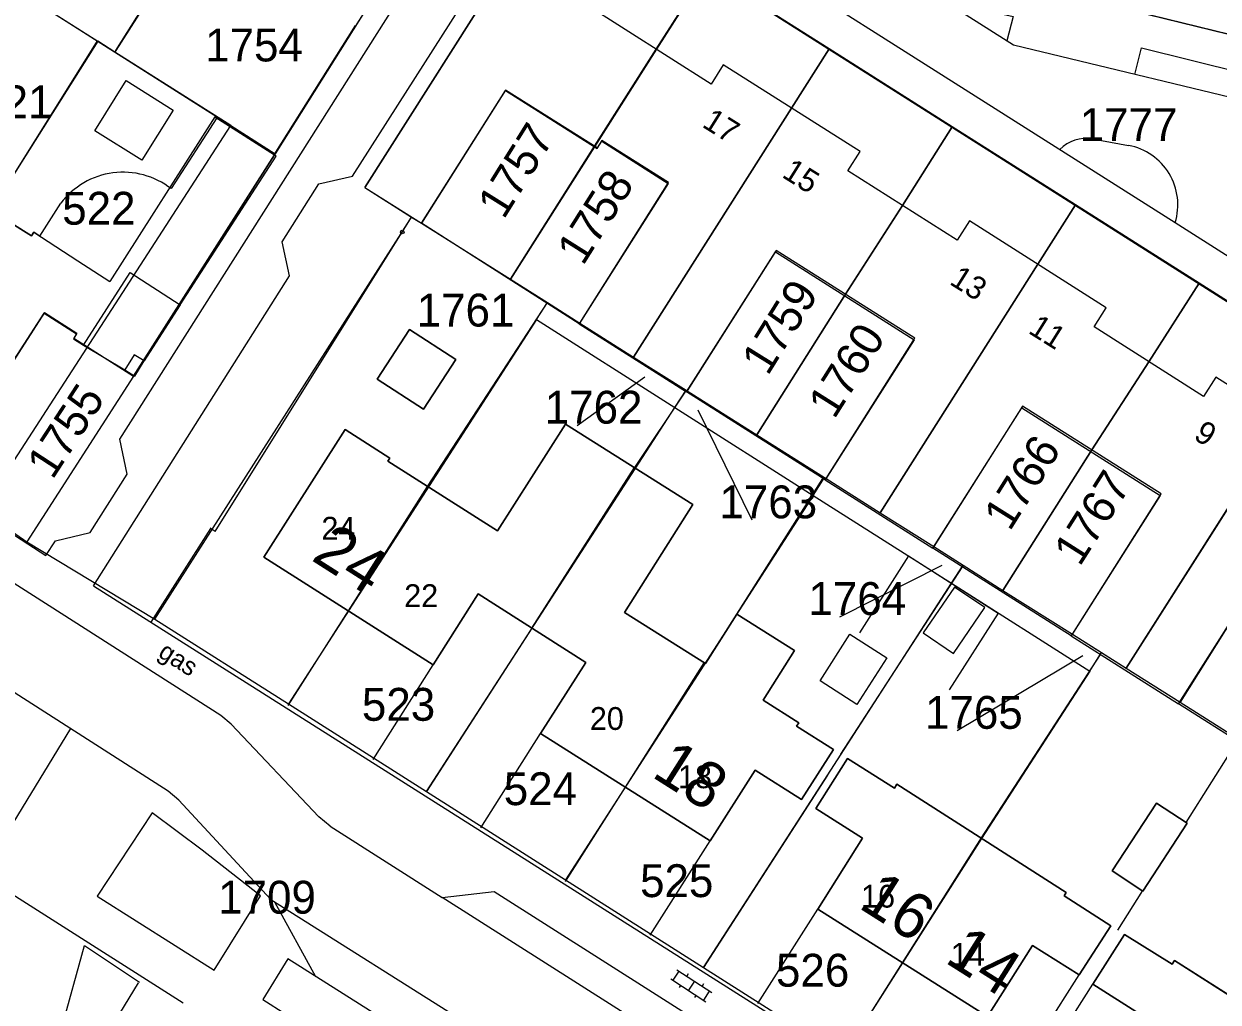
# Model space of a CAD drawing. Extents: x 148816 to 151297, y 399515 to 402500.
# Drawn here: x 149795.9 to 149861.3, y 400366.5 to 400420.2 of the extents above; entities that cross this region are included whole.
import ezdxf

# ---------------------------------------------------------------- set-up
doc = ezdxf.new("R2010")
doc.units = 0
for name, color, linetype in [('B01 Hoofdgebouw  [T] Norm', 7, 'Continuous'), ('B01 hoofgebouw', 7, 'Continuous'), ('B02 Bijgebouw  [D] Norm', 7, 'Continuous'), ('B02 Bijgebouw  [T] Norm', 7, 'Continuous'), ('B07 Tussenmuur  [D] Norm', 7, 'Continuous'), ('G01 perceelsgrens', 7, 'Continuous'), ('S02 Open verharding  Norm', 7, 'Continuous'), ('T04 Haag heg  [D] Gem', 7, 'Continuous'), ('V00 Kant verharding algemeen  [T] Norm', 7, 'Continuous'), ('V00 Kant verharding algemeen secundair  [T] Gem', 7, 'Continuous'), ('Z01 perceelnummer', 7, 'Continuous'), ('Z02 huisnummer', 7, 'Continuous'), ('Z02 Huisnummer  [Tekst] Norm', 7, 'Continuous'), ('Z19 Overige Tekst  [Tekst] Gem', 7, 'Continuous')]:
    doc.layers.add(name, color=color, linetype=linetype)

msp = doc.modelspace()

# ---------------------------------------------------------------- linework, layer by layer
at = {"layer": 'B01 Hoofdgebouw  [T] Norm'}
for p, q in [((149796.32, 400408.54), (149789.45, 400412.83)), ((149796.768, 400408.517), (149797.913, 400410.326)), ((149826.321, 400403.713), (149817.678, 400409.222)), ((149796.44, 400408.73), (149796.32, 400408.54)), ((149796.768, 400408.517), (149796.44, 400408.73)), ((149794.36, 400400.21), (149797.01, 400404.304)), ((149804.456, 400404.753), (149802.494, 400401.677)), ((149817.02, 400403.4), (149815.25, 400400.68)), ((149819.56, 400401.75), (149817.02, 400403.4)), ((149799.159, 400402.546), (149801.429, 400401.185)), ((149817.79, 400399.03), (149819.56, 400401.75)), ((149815.25, 400400.68), (149817.79, 400399.03)), ((149839.806, 400395.158), (149832.206, 400399.979)), ((149809.04, 400390.93), (149813.5, 400397.92)), ((149813.5, 400397.92), (149815.94, 400396.36)), ((149821.84, 400392.36), (149825.58, 400398.22)), ((149825.58, 400398.22), (149832.54, 400393.81)), ((149815.94, 400396.36), (149815.83, 400396.18)), ((149815.83, 400396.18), (149821.84, 400392.36)), ((149832.54, 400393.81), (149828.8, 400387.9)), ((149853.274, 400386.613), (149845.691, 400391.424)), ((149818.32, 400385.03), (149809.04, 400390.93)), ((149820.79, 400388.91), (149818.32, 400385.03)), ((149826.68, 400385.15), (149820.79, 400388.91)), ((149828.8, 400387.9), (149833.24, 400385.09)), ((149833.24, 400385.09), (149834.96, 400387.81)), ((149834.96, 400387.81), (149838.12, 400385.81)), ((149838.12, 400385.81), (149836.4, 400383.09)), ((149824.21, 400381.27), (149826.68, 400385.15)), ((149836.4, 400383.09), (149838.35, 400381.85)), ((149866.75, 400378.063), (149859.159, 400382.879)), ((149838.35, 400381.85), (149838.23, 400381.67)), ((149838.23, 400381.67), (149840.26, 400380.38)), ((149833.49, 400375.38), (149824.21, 400381.27)), ((149840.26, 400380.38), (149838.51, 400377.64)), ((149839.29, 400377.15), (149841.02, 400379.89)), ((149841.02, 400379.89), (149843.59, 400378.27)), ((149835.96, 400379.26), (149833.49, 400375.38)), ((149838.51, 400377.64), (149835.96, 400379.26)), ((149843.59, 400378.27), (149843.72, 400378.48)), ((149843.72, 400378.48), (149853.01, 400372.54)), ((149855.53, 400373.73), (149857.95, 400377.44)), ((149857.95, 400377.44), (149859.63, 400376.34)), ((149841.85, 400375.53), (149839.29, 400377.15)), ((149859.63, 400376.34), (149857.21, 400372.63)), ((149839.39, 400371.64), (149841.85, 400375.53)), ((149857.21, 400372.63), (149855.53, 400373.73)), ((149853.01, 400372.54), (149852.9, 400372.36)), ((149852.9, 400372.36), (149855.45, 400370.73)), ((149848.69, 400365.76), (149839.39, 400371.64)), ((149855.45, 400370.73), (149853.71, 400368.03)), ((149856.19, 400370.25), (149854.46, 400367.52)), ((149858.81, 400368.62), (149856.19, 400370.25)), ((149851.15, 400369.65), (149848.69, 400365.76)), ((149853.71, 400368.03), (149851.15, 400369.65)), ((149858.93, 400368.83), (149858.81, 400368.62)), ((149868.17, 400362.92), (149858.93, 400368.83)), ((149854.46, 400367.52), (149857.02, 400365.9))]:
    msp.add_line(p, q, dxfattribs=at)
for points in [[(149823.259, 400424.866), (149814.579, 400411.188), (149817.678, 400409.222), (149822.29, 400416.492), (149827.297, 400413.315), (149827.554, 400413.72), (149831.202, 400411.405), (149826.321, 400403.713), (149832.206, 400399.979), (149837.081, 400407.663), (149844.681, 400402.842), (149839.806, 400395.158), (149845.691, 400391.424), (149850.566, 400399.108), (149858.149, 400394.297), (149853.274, 400386.613), (149859.159, 400382.879), (149864.034, 400390.563)], [(149868.671, 400396.052), (149861.196, 400400.794), (149860.526, 400399.738), (149854.531, 400403.541), (149855.201, 400404.597), (149847.703, 400409.354), (149847.033, 400408.299), (149841.038, 400412.103), (149841.708, 400413.158), (149834.218, 400417.91), (149833.548, 400416.855), (149826.489, 400421.334)], [(149809.611, 400412.971), (149814.068, 400420.055)], [(149797.01, 400404.304), (149798.781, 400403.159), (149798.613, 400402.899), (149799.159, 400402.546), (149801.727, 400406.518), (149804.456, 400404.753), (149809.724, 400412.898), (149806.474, 400415), (149803.965, 400411.121)], [(149801.429, 400401.185), (149801.974, 400400.84), (149802.494, 400401.677), (149801.946, 400402.017), (149801.429, 400401.185)]]:
    msp.add_lwpolyline(points, dxfattribs=at)
msp.add_arc((149801.335, 400407.739), 4.284, 52.13185, 142.90463, dxfattribs=at)
at = {"layer": 'B01 hoofgebouw'}
for points in [[(149893.092, 400380.54), (149889.203, 400383.008), (149888.523, 400381.956), (149881.462, 400386.44), (149882.134, 400387.498), (149874.659, 400392.238), (149873.99, 400391.182), (149867.993, 400394.981), (149868.671, 400396.052), (149861.196, 400400.794), (149860.526, 400399.738), (149854.531, 400403.541), (149855.201, 400404.597), (149847.703, 400409.354), (149847.033, 400408.299), (149841.038, 400412.103), (149841.708, 400413.158), (149834.218, 400417.91), (149833.548, 400416.855), (149826.489, 400421.334), (149827.159, 400422.389), (149823.259, 400424.866)], [(149822.884, 400424.275), (149814.579, 400411.188), (149817.678, 400409.222)], [(149804.08, 400415.43), (149802.36, 400412.68), (149799.79, 400414.29), (149801.51, 400417.04), (149804.08, 400415.43)], [(149826.357, 400403.75), (149831.222, 400411.45), (149827.563, 400413.762), (149827.306, 400413.355), (149822.291, 400416.523), (149817.678, 400409.222)], [(149806.354, 400415.054), (149800.604, 400406.027)], [(149806.354, 400415.054), (149809.627, 400412.974)], [(149797.029, 400404.331), (149794.36, 400400.21), (149785.16, 400406.05), (149787.61, 400409.92), (149785.05, 400411.55), (149786.77, 400414.26), (149789.33, 400412.64), (149789.45, 400412.83), (149796.32, 400408.54)], [(149797.029, 400404.331), (149798.803, 400403.201), (149798.632, 400402.932), (149801.903, 400400.848), (149809.627, 400412.974)], [(149796.32, 400408.54), (149796.44, 400408.73), (149798.86, 400407.16)], [(149839.851, 400395.228), (149844.715, 400402.931), (149837.105, 400407.736), (149832.241, 400400.033)], [(149798.86, 400407.16), (149800.604, 400406.027)], [(149826.357, 400403.75), (149829.299, 400401.892), (149832.241, 400400.033)], [(149815.25, 400400.68), (149817.02, 400403.4), (149819.56, 400401.75), (149817.79, 400399.03), (149815.25, 400400.68)], [(149853.345, 400386.705), (149858.205, 400394.399), (149850.604, 400399.2), (149845.744, 400391.506)], [(149813.5, 400397.92), (149809.04, 400390.93), (149818.32, 400385.03), (149820.79, 400388.91), (149826.68, 400385.15), (149824.21, 400381.27), (149833.49, 400375.38), (149835.96, 400379.26), (149838.51, 400377.64), (149840.26, 400380.38), (149838.23, 400381.67), (149838.35, 400381.85), (149836.4, 400383.09), (149838.12, 400385.81), (149834.96, 400387.81), (149833.24, 400385.09), (149828.8, 400387.9), (149832.54, 400393.81), (149825.58, 400398.22), (149821.84, 400392.36), (149815.83, 400396.18), (149815.94, 400396.36), (149813.5, 400397.92)], [(149839.851, 400395.228), (149842.802, 400393.364), (149845.744, 400391.506)], [(149866.839, 400378.183), (149871.696, 400385.891), (149864.089, 400390.684), (149859.238, 400382.984)], [(149848.55, 400388.16), (149846.89, 400389.29), (149845.17, 400386.77), (149846.83, 400385.64), (149848.55, 400388.16)], [(149841.54, 400382.86), (149839.52, 400384.15), (149841.15, 400386.7), (149843.17, 400385.41), (149841.54, 400382.86)], [(149853.345, 400386.705), (149856.296, 400384.842), (149859.238, 400382.984)], [(149848.69, 400365.76), (149851.15, 400369.65), (149853.71, 400368.03), (149855.45, 400370.73), (149852.9, 400372.36), (149853.01, 400372.54), (149843.72, 400378.48), (149843.59, 400378.27), (149841.02, 400379.89), (149839.29, 400377.15), (149841.85, 400375.53), (149839.39, 400371.64), (149848.69, 400365.76)], [(149859.63, 400376.34), (149857.95, 400377.44), (149855.53, 400373.73), (149857.21, 400372.63), (149859.63, 400376.34)], [(149858.93, 400368.83), (149868.17, 400362.92), (149868.05, 400362.73), (149870.61, 400361.11), (149868.88, 400358.38), (149866.32, 400360.01), (149863.86, 400356.12), (149854.56, 400362.01), (149857.02, 400365.9), (149854.46, 400367.52), (149856.19, 400370.25), (149858.81, 400368.62), (149858.93, 400368.83)]]:
    msp.add_lwpolyline(points, dxfattribs=at)
at = {"layer": 'B02 Bijgebouw  [D] Norm'}
msp.add_line((149844.04, 400368.7), (149848.366, 400375.542), dxfattribs=at)
at = {"layer": 'B02 Bijgebouw  [T] Norm'}
for p, q in [((149844.362, 400391.002), (149841.67, 400386.788)), ((149844.362, 400391.002), (149849.279, 400387.861)), ((149849.279, 400387.861), (149846.587, 400383.647))]:
    msp.add_line(p, q, dxfattribs=at)
at = {"layer": 'B07 Tussenmuur  [D] Norm'}
for p, q in [((149830.55, 400418.757), (149827.154, 400413.406)), ((149830.55, 400418.757), (149827.154, 400413.406)), ((149837.959, 400415.537), (149829.299, 400401.892)), ((149837.959, 400415.537), (149829.299, 400401.892)), ((149844.035, 400410.201), (149840.91, 400405.333)), ((149844.035, 400410.201), (149840.91, 400405.333)), ((149851.443, 400406.981), (149842.802, 400393.364)), ((149851.443, 400406.981), (149842.802, 400393.364)), ((149857.533, 400401.637), (149854.404, 400396.8)), ((149857.533, 400401.637), (149854.404, 400396.8)), ((149864.925, 400398.428), (149856.296, 400384.842)), ((149864.925, 400398.428), (149856.296, 400384.842)), ((149823.735, 400387.03), (149829.359, 400395.84)), ((149823.735, 400387.03), (149829.359, 400395.84)), ((149813.68, 400387.98), (149818.012, 400394.793)), ((149813.68, 400387.98), (149818.012, 400394.793)), ((149828.85, 400378.325), (149833.171, 400385.134)), ((149828.85, 400378.325), (149833.171, 400385.134))]:
    msp.add_line(p, q, dxfattribs=at)
at = {"layer": 'G01 perceelsgrens'}
for points in [[(149820.88, 400430.888), (149809.662, 400413.032)], [(149800.942, 400418.692), (149805.327, 400425.662), (149805.744, 400425.406)], [(149792.572, 400423.889), (149799.941, 400419.208)], [(149814.579, 400411.188), (149822.884, 400424.275)], [(149822.552, 400406.153), (149827.162, 400413.446), (149830.546, 400418.76), (149833.28, 400423.059)], [(149840.02, 400418.785), (149833.28, 400423.059)], [(149854.058, 400421.52), (149861.828, 400419.606)], [(149799.941, 400419.208), (149786.546, 400397.974)], [(149800.888, 400418.606), (149799.941, 400419.208)], [(149800.942, 400418.692), (149800.888, 400418.606)], [(149837.959, 400415.537), (149840.02, 400418.785)], [(149846.757, 400414.513), (149840.02, 400418.785)], [(149807.235, 400414.574), (149800.888, 400418.606)], [(149829.299, 400401.892), (149837.959, 400415.537)], [(149793.573, 400393.475), (149807.235, 400414.574)], [(149807.235, 400414.574), (149809.662, 400413.032)], [(149836.046, 400397.631), (149840.91, 400405.333), (149844.035, 400410.201), (149846.757, 400414.513)], [(149853.506, 400410.233), (149846.757, 400414.513)], [(149809.662, 400413.032), (149809.627, 400412.974), (149801.903, 400400.848), (149796.062, 400391.76)], [(149814.579, 400411.188), (149817.135, 400409.566)], [(149851.443, 400406.981), (149853.506, 400410.233)], [(149860.284, 400405.936), (149853.506, 400410.233)], [(149816.561, 400408.667), (149817.135, 400409.566)], [(149817.135, 400409.566), (149817.678, 400409.222), (149822.552, 400406.153)], [(149803.079, 400387.537), (149816.561, 400408.667)], [(149842.802, 400393.364), (149851.443, 400406.981)], [(149822.552, 400406.153), (149824.576, 400404.874)], [(149849.54, 400389.108), (149854.404, 400396.8), (149857.533, 400401.637), (149860.284, 400405.936)], [(149866.989, 400401.679), (149860.284, 400405.936)], [(149823.981, 400403.952), (149824.576, 400404.874)], [(149824.576, 400404.874), (149826.357, 400403.75), (149829.299, 400401.892)], [(149823.981, 400403.952), (149810.396, 400382.888)], [(149823.981, 400403.952), (149831.565, 400399.128)], [(149829.299, 400401.892), (149832.177, 400400.073)], [(149831.565, 400399.128), (149832.177, 400400.073)], [(149832.177, 400400.073), (149832.241, 400400.033), (149836.046, 400397.631)], [(149817.949, 400378.09), (149831.565, 400399.128)], [(149831.565, 400399.128), (149839.136, 400394.314)], [(149856.296, 400384.842), (149864.925, 400398.428)], [(149836.046, 400397.631), (149839.76, 400395.285)], [(149839.136, 400394.314), (149839.76, 400395.285)], [(149839.76, 400395.285), (149839.851, 400395.228), (149842.802, 400393.364)], [(149839.136, 400394.314), (149825.58, 400373.243)], [(149839.136, 400394.314), (149846.713, 400389.497)], [(149793.573, 400393.475), (149796.062, 400391.76)], [(149842.802, 400393.364), (149845.744, 400391.506), (149847.353, 400390.489)], [(149796.062, 400391.76), (149803.079, 400387.537)], [(149846.713, 400389.497), (149847.353, 400390.489)], [(149847.353, 400390.489), (149849.54, 400389.108)], [(149833.131, 400368.446), (149846.713, 400389.497)], [(149846.713, 400389.497), (149854.291, 400384.679)], [(149849.54, 400389.108), (149853.345, 400386.705), (149854.946, 400385.693)], [(149803.079, 400387.537), (149810.396, 400382.888)], [(149854.291, 400384.679), (149854.946, 400385.693)], [(149854.946, 400385.693), (149856.296, 400384.842)], [(149854.291, 400384.679), (149848.365, 400375.51)], [(149856.296, 400384.842), (149859.238, 400382.984), (149863.034, 400380.586)], [(149810.396, 400382.888), (149817.949, 400378.09)], [(149817.949, 400378.09), (149825.58, 400373.243)], [(149789.05, 400376.4), (149804.63, 400366.51)], [(149848.365, 400375.51), (149844.04, 400368.7)], [(149825.58, 400373.243), (149833.131, 400368.446)], [(149833.131, 400368.446), (149840.789, 400363.581)], [(149844.04, 400368.7), (149840.789, 400363.581)]]:
    msp.add_lwpolyline(points, dxfattribs=at)
at = {"layer": 'S02 Open verharding  Norm'}
for p, q in [((149831.67, 400368.319), (149833.595, 400367.061)), ((149831.341, 400367.817), (149833.266, 400366.559)), ((149831.467, 400367.735), (149831.795, 400368.237)), ((149832.296, 400368.089), (149832.214, 400367.964)), ((149832.632, 400367.69), (149832.304, 400367.188)), ((149831.885, 400367.462), (149831.803, 400367.336)), ((149833.133, 400367.542), (149833.051, 400367.416)), ((149833.141, 400366.641), (149833.469, 400367.143)), ((149832.722, 400366.914), (149832.64, 400366.789))]:
    msp.add_line(p, q, dxfattribs=at)
at = {"layer": 'T04 Haag heg  [D] Gem'}
for p, q in [((149820.88, 400430.888), (149809.662, 400413.032)), ((149784.975, 400428.714), (149806.504, 400415.047)), ((149805.327, 400425.662), (149800.942, 400418.692)), ((149833.28, 400423.059), (149830.55, 400418.757)), ((149794.112, 400409.917), (149799.922, 400419.22)), ((149840.02, 400418.785), (149837.959, 400415.537)), ((149846.757, 400414.513), (149844.035, 400410.201)), ((149827.154, 400413.406), (149822.552, 400406.153)), ((149853.506, 400410.233), (149851.443, 400406.981)), ((149806.381, 400392.34), (149817.141, 400409.563)), ((149860.284, 400405.936), (149857.533, 400401.637)), ((149840.91, 400405.333), (149836.046, 400397.631)), ((149818.012, 400394.793), (149824.576, 400404.874)), ((149832.177, 400400.073), (149829.359, 400395.84)), ((149854.404, 400396.8), (149849.54, 400389.108)), ((149834.96, 400387.81), (149839.677, 400395.24)), ((149806.381, 400392.34), (149806.104, 400392.517)), ((149847.298, 400390.404), (149840.642, 400380.138)), ((149810.384, 400382.79), (149813.68, 400387.98)), ((149823.732, 400387.032), (149817.949, 400378.09)), ((149848.366, 400375.542), (149854.883, 400385.592)), ((149862.379, 400380.836), (149859.555, 400376.389)), ((149839.922, 400378.972), (149833.131, 400368.446)), ((149825.565, 400373.151), (149828.85, 400378.325)), ((149857.18, 400372.649), (149855.81, 400370.491)), ((149840.746, 400363.512), (149844.04, 400368.7))]:
    msp.add_line(p, q, dxfattribs=at)
msp.add_circle((149816.629, 400408.744), 0.1, dxfattribs=at)
at = {"layer": 'V00 Kant verharding algemeen  [T] Norm'}
for p, q in [((149744.28, 400425.03), (149797.103, 400391.026)), ((149806.69, 400382.24), (149788.62, 400393.8)), ((149806.13, 400392.5), (149802.859, 400387.366)), ((149799.713, 400389.358), (149913.68, 400317.203)), ((149803.8, 400378.11), (149787.36, 400388.62)), ((149815.026, 400379.842), (149818.32, 400385.03)), ((149807.25, 400381.78), (149806.69, 400382.24)), ((149798.46, 400381.54), (149794.83, 400375.59)), ((149812.06, 400376.69), (149807.25, 400381.78)), ((149820.925, 400376.097), (149824.21, 400381.27)), ((149804.38, 400377.61), (149803.8, 400378.11)), ((149809.42, 400372.17), (149804.38, 400377.61)), ((149802.92, 400376.92), (149799.92, 400372.35)), ((149805.66, 400374.87), (149802.92, 400376.92)), ((149812.67, 400376.18), (149812.06, 400376.69)), ((149812.67, 400376.18), (149818.814, 400372.278)), ((149808.87, 400372.37), (149805.66, 400374.87)), ((149830.204, 400370.205), (149833.49, 400375.38)), ((149799.92, 400372.35), (149806.33, 400368.3)), ((149806.33, 400368.3), (149808.87, 400372.37)), ((149818.816, 400372.278), (149821.654, 400372.606)), ((149821.654, 400372.606), (149846.228, 400357.003)), ((149809.628, 400372.039), (149811.877, 400367.953)), ((149836.101, 400366.461), (149839.39, 400371.64)), ((149797.632, 400363.923), (149799.21, 400369.636)), ((149799.21, 400369.636), (149802.237, 400367.642)), ((149810.36, 400368.91), (149808.98, 400366.69)), ((149822.03, 400361.55), (149810.36, 400368.91)), ((149847.941, 400358.944), (149853.71, 400368.03)), ((149802.161, 400367.591), (149799.286, 400362.914)), ((149848.706, 400358.458), (149854.46, 400367.52)), ((149808.98, 400366.69), (149820.64, 400359.27))]:
    msp.add_line(p, q, dxfattribs=at)
for points in [[(149901.93, 400409.643), (149873.074, 400416.841), (149850.003, 400422.511), (149826.307, 400437.475)], [(149856.769, 400417.378), (149857.121, 400418.834), (149865.441, 400416.773), (149865.11, 400415.361), (149850.108, 400418.992), (149828.731, 400432.555), (149827.74, 400432.322), (149825.381, 400433.861), (149824.658, 400431.018), (149858.973, 400409.258)], [(149797.103, 400391.026), (149797.636, 400391.815), (149799.522, 400392.275), (149801.561, 400395.469), (149801.157, 400397.389), (149818.358, 400424.539), (149820.22, 400424.903), (149822.092, 400428.097), (149821.366, 400429.806), (149821.491, 400430.522)], [(149799.713, 400389.358), (149810.451, 400406.341), (149810.056, 400408.208), (149812.056, 400411.379), (149813.908, 400411.805), (149822.735, 400425.663), (149823.59, 400427.165), (149824.186, 400428.818), (149895.152, 400383.802)], [(149844.312, 400422.664), (149844.854, 400423.55), (149849.033, 400420.793), (149850.098, 400420.563), (149849.756, 400419.215)], [(149858.973, 400409.258), (149898.041, 400384.419), (149899.699, 400406.438), (149865.037, 400415.02), (149865.11, 400415.356)], [(149854.451, 400413.844), (149856.423, 400413.491)]]:
    msp.add_lwpolyline(points, dxfattribs=at)
for centre, radius, start, end in [((149854.111, 400411.846), 2.027, 80.33165, 135.70618), ((149855.805, 400410.234), 3.315, 342.87144, 79.25889)]:
    msp.add_arc(centre, radius, start, end, dxfattribs=at)
at = {"layer": 'V00 Kant verharding algemeen secundair  [T] Gem'}
for p, q in [((149846.99, 400354.388), (149818.816, 400372.278)), ((149809.42, 400372.17), (149822.861, 400363.704))]:
    msp.add_line(p, q, dxfattribs=at)
at = {"layer": 'Z01 perceelnummer'}
for points in [[(149826.208, 400398.143), (149829.915, 400400.805)], [(149835.791, 400392.955), (149832.845, 400398.975)], [(149840.601, 400387.657), (149846.215, 400390.485)], [(149847.022, 400381.419), (149853.915, 400385.535)]]:
    msp.add_lwpolyline(points, dxfattribs=at)

# ---------------------------------------------------------------- texts
for s, p in [('1754', (149805.829, 400418.094)), ('521', (149793.444, 400414.976)), ('1777', (149853.741, 400413.732)), ('522', (149797.998, 400409.146)), ('1761', (149817.417, 400403.565)), ('1762', (149824.433, 400398.243)), ('1763', (149834.005, 400393.055)), ('1764', (149838.882, 400387.757)), ('523', (149814.415, 400381.96)), ('1765', (149845.267, 400381.519)), ('524', (149822.187, 400377.336)), ('525', (149829.657, 400372.296)), ('1709', (149806.542, 400371.39)), ('526', (149837.102, 400367.388))]:
    msp.add_text(s, height=1.8, dxfattribs=at).set_placement(p)
for s, rotation, p in [('1757', 58.0374, (149822.185, 400409.388)), ('1758', 57.79345, (149826.527, 400406.849)), ('1759', 58.09835, (149836.651, 400400.819)), ('1760', 57.75003, (149840.293, 400398.438)), ('1755', 56.88655, (149797.464, 400395.127)), ('1766', 57.85331, (149849.911, 400392.298)), ('1767', 57.6039, (149853.742, 400390.362))]:
    msp.add_text(s, height=1.8, rotation=rotation, dxfattribs=at).set_placement(p)
at = {"layer": 'Z02 huisnummer'}
for s, rotation, p in [('24', 327.5332, (149811.582, 400390.794)), ('18', 327.58155, (149830.229, 400378.93)), ('16', 327.70905, (149841.561, 400371.745)), ('14', 327.70905, (149846.29, 400368.755))]:
    msp.add_text(s, height=2.5, rotation=rotation, dxfattribs=at).set_placement(p)
at = {"layer": 'Z02 Huisnummer  [Tekst] Norm'}
for s, p in [('17', (149832.999, 400414.542)), ('15', (149837.372, 400411.788)), ('13', (149846.554, 400405.919)), ('11', (149850.869, 400403.24)), ('9', (149859.921, 400397.433))]:
    msp.add_text(s, height=1.25, rotation=327.8832, dxfattribs=at).set_placement(p)
for s, p in [('24', (149812.2, 400391.885)), ('22', (149816.734, 400388.19)), ('20', (149826.906, 400381.459)), ('18', (149831.738, 400378.264)), ('16', (149841.766, 400371.721)), ('14', (149846.683, 400368.532))]:
    msp.add_text(s, height=1.25, dxfattribs=at).set_placement(p)
at = {"layer": 'Z19 Overige Tekst  [Tekst] Gem'}
msp.add_text('gas', height=1, rotation=327.58533, dxfattribs=at).set_placement((149803.195, 400385.509))

doc.saveas('drawing.dxf')
